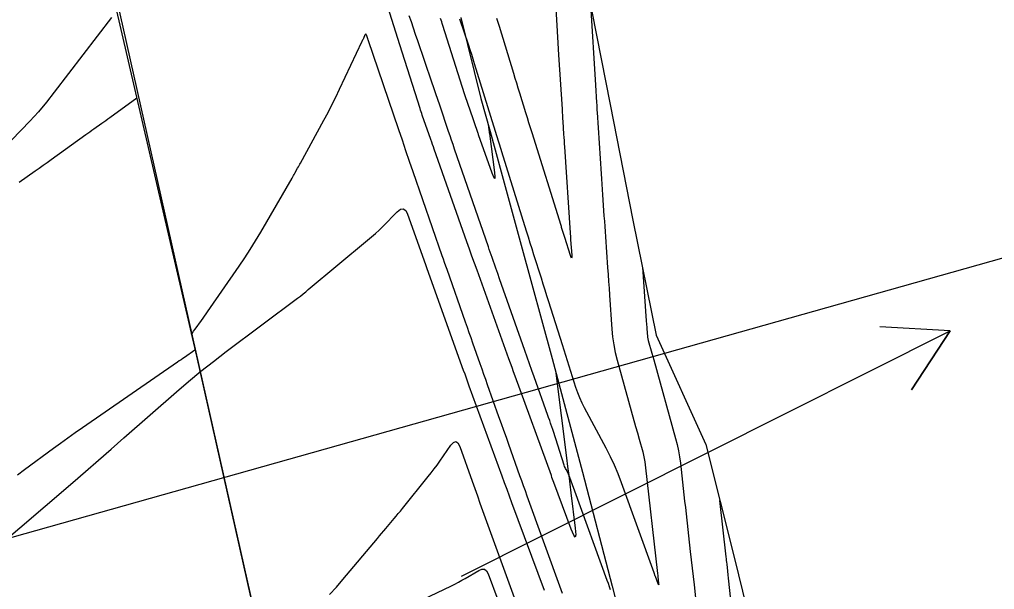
# Model space of a CAD drawing. Extents: x 954385 to 988206, y 1868364 to 1924553.
# Drawn here: x 957869.5 to 957952.4, y 1919517.8 to 1919566.3 of the extents above; entities that cross this region are included whole.
import ezdxf

# ---------------------------------------------------------------- set-up
doc = ezdxf.new("R2010")
doc.units = 0
for name, color, linetype in [('1', 7, 'Continuous'), ('Default', 7, 'Continuous'), ('Ex_Major Contours', 7, 'Continuous'), ('Ex_Minor Contours', 7, 'Continuous'), ('Perimeter', 7, 'Continuous'), ('Slopes', 7, 'Continuous')]:
    doc.layers.add(name, color=color, linetype=linetype)

msp = doc.modelspace()

# ---------------------------------------------------------------- linework, layer by layer
for points in [[(957879.511, 1919559.584), (957877.215, 1919557.916), (957877.047, 1919557.794), (957876.879, 1919557.673), (957876.71, 1919557.552), (957876.541, 1919557.432), (957875.866, 1919556.951), (957875.697, 1919556.831), (957875.528, 1919556.71), (957875.36, 1919556.589), (957875.192, 1919556.468), (957872.239, 1919554.338), (957871.9, 1919554.094), (957871.559, 1919553.852), (957871.218, 1919553.611), (957870.876, 1919553.371), (957869.505, 1919552.416)], [(957884.465, 1919538.15), (957883.576, 1919537.544), (957883.428, 1919537.443), (957883.28, 1919537.341), (957883.132, 1919537.24), (957882.984, 1919537.138), (957874.902, 1919531.548), (957874.28, 1919531.115), (957873.66, 1919530.676), (957873.043, 1919530.233), (957872.43, 1919529.786), (957869.982, 1919527.989), (957869.373, 1919527.536)]]:
    msp.add_lwpolyline(points)
at = {"layer": '1'}
for points in [[(957915.156, 1919536.214), (957916.056, 1919529.003), (957916.149, 1919528.255), (957916.242, 1919527.507), (957916.333, 1919526.759), (957916.424, 1919526.011), (957916.787, 1919523.018), (957916.833, 1919522.451), (957916.792, 1919522.249), (957916.663, 1919522.41), (957916.445, 1919522.935), (957914.974, 1919526.915), (957914.922, 1919527.057), (957914.87, 1919527.199), (957914.818, 1919527.341), (957914.766, 1919527.483), (957911.687, 1919535.939), (957911.553, 1919536.306), (957911.42, 1919536.674), (957911.287, 1919537.041), (957911.155, 1919537.409), (957908.448, 1919544.957), (957908.233, 1919545.558), (957908.018, 1919546.159), (957907.805, 1919546.761), (957907.592, 1919547.362), (957904.807, 1919555.245), (957904.735, 1919555.45), (957904.663, 1919555.655), (957904.591, 1919555.86), (957904.519, 1919556.065), (957903.791, 1919558.146), (957903.742, 1919558.288), (957903.694, 1919558.43), (957903.647, 1919558.573), (957903.601, 1919558.715), (957901.882, 1919564.124), (957901.711, 1919564.663), (957901.54, 1919565.203), (957901.37, 1919565.743), (957901.201, 1919566.282), (957898.715, 1919574.217)], [(957907.064, 1919566.442), (957908.777, 1919559.571), (957909.559, 1919556.753), (957912.212, 1919547.1), (957914.83, 1919537.439), (957917.404, 1919527.768), (957919.947, 1919518.09), (957922.443, 1919508.401), (957924.909, 1919498.706), (957927.267, 1919488.986), (957929.232, 1919479.179), (957931.155, 1919469.361), (957933.04, 1919459.536), (957827.772, 1919435.913)], [(957877.377, 1919566.451), (957872.504, 1919560.096), (957871.839, 1919559.256), (957871.15, 1919558.437), (957870.436, 1919557.639), (957869.697, 1919556.863), (957866.236, 1919553.338)], [(957909.391, 1919557.36), (957909.454, 1919556.891), (957909.465, 1919556.813), (957909.475, 1919556.735), (957909.485, 1919556.656), (957909.496, 1919556.578), (957909.934, 1919553.262), (957909.97, 1919552.895), (957909.949, 1919552.765), (957909.871, 1919552.872), (957909.737, 1919553.214), (957908.583, 1919556.482), (957908.566, 1919556.53), (957908.549, 1919556.579), (957907.821, 1919558.66), (957907.709, 1919558.983), (957907.6, 1919559.307), (957907.493, 1919559.632), (957907.388, 1919559.957), (957905.535, 1919565.786), (957905.489, 1919565.932), (957905.443, 1919566.078), (957905.396, 1919566.225), (957905.35, 1919566.371)], [(957865.029, 1919519.183), (957874.071, 1919526.91), (957875.166, 1919527.849), (957876.257, 1919528.792), (957877.346, 1919529.738), (957878.431, 1919530.689), (957882.885, 1919534.603), (957883.917, 1919535.492), (957884.966, 1919536.36), (957886.031, 1919537.208), (957887.113, 1919538.035), (957893.195, 1919542.59), (957893.425, 1919542.765), (957893.653, 1919542.942), (957893.878, 1919543.123), (957894.101, 1919543.306), (957899.147, 1919547.508), (957899.477, 1919547.791), (957899.8, 1919548.081), (957900.116, 1919548.378), (957900.425, 1919548.684), (957901.646, 1919549.922), (957901.931, 1919550.141), (957902.176, 1919550.181), (957902.381, 1919550.041), (957902.546, 1919549.721), (957904.054, 1919545.453), (957904.084, 1919545.368), (957904.114, 1919545.283), (957904.145, 1919545.198), (957904.175, 1919545.112), (957907.275, 1919536.471), (957907.396, 1919536.134), (957907.517, 1919535.798), (957907.639, 1919535.462), (957907.761, 1919535.125), (957910.552, 1919527.46), (957910.76, 1919526.892), (957910.968, 1919526.324), (957911.176, 1919525.756), (957911.386, 1919525.188), (957914.141, 1919517.733)], [(957894.791, 1919512.65), (957906.263, 1919518.12), (957906.562, 1919518.267), (957906.858, 1919518.42), (957907.151, 1919518.581), (957907.439, 1919518.748), (957908.588, 1919519.429), (957908.853, 1919519.539), (957909.076, 1919519.528), (957909.256, 1919519.396), (957909.393, 1919519.143), (957910.211, 1919516.93)]]:
    msp.add_lwpolyline(points, dxfattribs=at)
at = {"layer": 'Default'}
msp.add_line((958200.602, 1918129.717), (957843.865, 1919719.405), dxfattribs=at)
at = {"layer": 'Ex_Major Contours'}
for points in [[(957919.802, 1919517.772), (957919.706, 1919518.036), (957919.61, 1919518.3), (957919.514, 1919518.564), (957916.768, 1919526.16), (957916.572, 1919526.702), (957916.342, 1919527.337), (957916.309, 1919527.426), (957916.272, 1919527.513), (957916.232, 1919527.598), (957916.189, 1919527.682), (957916.011, 1919528.016), (957915.968, 1919528.101), (957915.929, 1919528.186), (957915.895, 1919528.274), (957915.864, 1919528.363), (957914.948, 1919531.233), (957914.921, 1919531.316), (957914.893, 1919531.398), (957914.865, 1919531.481), (957914.836, 1919531.563), (957914.7, 1919531.946), (957914.661, 1919532.055), (957914.623, 1919532.165), (957914.525, 1919532.439), (957914.467, 1919532.603), (957913.301, 1919535.877), (957913.1, 1919536.441), (957912.9, 1919537.006), (957912.701, 1919537.57), (957912.503, 1919538.135), (957910.361, 1919544.238), (957910.202, 1919544.692), (957910.043, 1919545.145), (957909.725, 1919546.053), (957909.645, 1919546.28), (957909.566, 1919546.506), (957909.487, 1919546.734), (957909.408, 1919546.961), (957906.538, 1919555.268), (957906.408, 1919555.642), (957906.28, 1919556.017), (957906.151, 1919556.393), (957906.023, 1919556.768), (957905.27, 1919558.984), (957905.102, 1919559.478), (957904.933, 1919559.972), (957904.765, 1919560.467), (957904.597, 1919560.961), (957903.403, 1919564.472), (957903.222, 1919565.005), (957903.041, 1919565.539), (957902.861, 1919566.074), (957902.682, 1919566.608)], [(957922.515, 1919545.21), (957922.835, 1919540.648), (957922.874, 1919540.091), (957922.913, 1919539.535), (957922.926, 1919539.397), (957922.946, 1919539.259), (957922.973, 1919539.123), (957923.007, 1919538.988), (957923.306, 1919537.912), (957923.466, 1919537.336), (957925.324, 1919530.651), (957925.459, 1919530.129), (957925.572, 1919529.602), (957925.664, 1919529.071), (957925.735, 1919528.536), (957925.977, 1919526.389), (957926.037, 1919525.852), (957926.098, 1919525.315), (957926.158, 1919524.778), (957926.219, 1919524.242), (957926.579, 1919521.039), (957926.659, 1919520.327), (957926.738, 1919519.614), (957926.817, 1919518.901), (957926.895, 1919518.188), (957927.344, 1919514.057)]]:
    msp.add_lwpolyline(points, dxfattribs=at)
at = {"layer": 'Ex_Minor Contours'}
for points in [[(957918.081, 1919567.567), (957918.511, 1919560.705), (957918.604, 1919559.215), (957918.618, 1919559.002), (957918.631, 1919558.789), (957918.645, 1919558.576), (957918.659, 1919558.364), (957919.002, 1919553.171), (957919.032, 1919552.723), (957919.062, 1919552.275), (957919.091, 1919551.827), (957919.121, 1919551.379), (957919.24, 1919549.587), (957919.27, 1919549.139), (957919.3, 1919548.691), (957919.331, 1919548.243), (957919.362, 1919547.795), (957919.545, 1919545.179), (957919.586, 1919544.594), (957919.627, 1919544.008), (957919.668, 1919543.423), (957919.709, 1919542.838), (957919.911, 1919539.952), (957919.975, 1919539.279), (957920.072, 1919538.612), (957920.204, 1919537.95), (957920.368, 1919537.294), (957921.93, 1919531.675), (957922.082, 1919531.13), (957922.233, 1919530.586), (957922.536, 1919529.497), (957922.606, 1919529.224), (957922.665, 1919528.949), (957922.713, 1919528.671), (957922.75, 1919528.392), (957923.789, 1919519.165), (957923.808, 1919518.999), (957923.813, 1919518.958), (957923.817, 1919518.916), (957923.884, 1919518.299), (957923.89, 1919518.224), (957923.883, 1919518.197), (957923.866, 1919518.218), (957923.837, 1919518.288), (957923.614, 1919518.896), (957923.602, 1919518.927), (957923.497, 1919519.217), (957920.729, 1919526.875), (957920.442, 1919527.627), (957920.128, 1919528.367), (957919.788, 1919529.096), (957919.421, 1919529.813), (957917.591, 1919533.241), (957917.377, 1919533.664), (957917.183, 1919534.096), (957917.009, 1919534.536), (957916.854, 1919534.984), (957916.276, 1919536.793), (957916.132, 1919537.246), (957915.988, 1919537.699), (957915.845, 1919538.151), (957915.702, 1919538.604), (957914.545, 1919542.272), (957914.387, 1919542.772), (957914.229, 1919543.272), (957914.071, 1919543.771), (957913.913, 1919544.271), (957913.28, 1919546.269), (957913.122, 1919546.769), (957912.965, 1919547.269), (957912.808, 1919547.769), (957912.652, 1919548.27), (957910.546, 1919555.039), (957910.489, 1919555.22), (957910.433, 1919555.401), (957910.377, 1919555.582), (957910.32, 1919555.763), (957910.094, 1919556.486), (957910.038, 1919556.667), (957909.982, 1919556.848), (957909.926, 1919557.029), (957909.87, 1919557.211), (957908.241, 1919562.523), (957908.119, 1919562.915), (957907.994, 1919563.306), (957907.867, 1919563.695), (957907.736, 1919564.084), (957906.981, 1919566.303)], [(957915.132, 1919567.25), (957915.287, 1919564.776), (957915.38, 1919563.292), (957915.67, 1919558.668), (957915.687, 1919558.4), (957915.704, 1919558.132), (957915.721, 1919557.864), (957915.739, 1919557.596), (957915.81, 1919556.525), (957915.827, 1919556.258), (957915.845, 1919555.99), (957915.863, 1919555.722), (957915.881, 1919555.454), (957916.366, 1919548.131), (957916.369, 1919548.082), (957916.372, 1919548.034), (957916.376, 1919547.986), (957916.379, 1919547.937), (957916.406, 1919547.551), (957916.498, 1919546.235), (957916.504, 1919546.057), (957916.487, 1919545.994), (957916.449, 1919546.046), (957916.389, 1919546.214), (957915.902, 1919547.749), (957915.876, 1919547.833), (957915.849, 1919547.917), (957915.823, 1919548.001), (957915.797, 1919548.085), (957915.693, 1919548.42), (957915.666, 1919548.504), (957915.64, 1919548.588), (957915.614, 1919548.672), (957915.588, 1919548.756), (957913.121, 1919556.654), (957912.99, 1919557.074), (957912.86, 1919557.494), (957912.73, 1919557.915), (957912.601, 1919558.335), (957912.085, 1919560.018), (957911.956, 1919560.439), (957911.826, 1919560.859), (957911.697, 1919561.28), (957911.568, 1919561.701), (957910.343, 1919565.678), (957910.127, 1919566.38)], [(957884.156, 1919539.486), (957884.22, 1919539.575), (957884.353, 1919539.761), (957884.486, 1919539.946), (957885.018, 1919540.687), (957885.15, 1919540.872), (957885.282, 1919541.058), (957885.413, 1919541.245), (957885.544, 1919541.432), (957888.22, 1919545.291), (957888.702, 1919546.001), (957889.169, 1919546.721), (957889.621, 1919547.45), (957890.059, 1919548.189), (957892.719, 1919552.79), (957892.78, 1919552.896), (957892.841, 1919553.003), (957892.901, 1919553.11), (957892.96, 1919553.217), (957893.195, 1919553.646), (957893.254, 1919553.753), (957893.313, 1919553.86), (957893.372, 1919553.968), (957893.431, 1919554.075), (957895.43, 1919557.727), (957895.777, 1919558.373), (957896.115, 1919559.025), (957896.443, 1919559.683), (957896.761, 1919560.345), (957898.69, 1919564.445), (957898.721, 1919564.511), (957898.751, 1919564.577), (957898.781, 1919564.644), (957898.811, 1919564.71), (957898.945, 1919565.015), (957898.966, 1919565.05), (957898.985, 1919565.062), (957899.003, 1919565.049), (957899.02, 1919565.011), (957899.133, 1919564.676), (957899.141, 1919564.651), (957899.165, 1919564.581), (957901.765, 1919556.936), (957902.071, 1919556.039), (957902.378, 1919555.142), (957902.686, 1919554.245), (957902.995, 1919553.349), (957905.46, 1919546.216), (957905.561, 1919545.923), (957905.663, 1919545.631), (957905.765, 1919545.338), (957905.868, 1919545.045), (957907.442, 1919540.558), (957907.598, 1919540.115), (957907.753, 1919539.672), (957907.908, 1919539.23), (957908.064, 1919538.787), (957908.685, 1919537.015), (957908.841, 1919536.573), (957908.997, 1919536.13), (957909.154, 1919535.688), (957909.311, 1919535.245), (957910.282, 1919532.518), (957910.491, 1919531.93), (957910.701, 1919531.343), (957910.91, 1919530.755), (957911.119, 1919530.167), (957912.069, 1919527.5), (957912.223, 1919527.07), (957912.377, 1919526.64), (957912.531, 1919526.21), (957912.686, 1919525.78), (957915.567, 1919517.812), (957915.685, 1919517.486)], [(957895.917, 1919517.364), (957896.485, 1919518), (957897.041, 1919518.647), (957899.98, 1919522.143), (957900.158, 1919522.354), (957900.335, 1919522.565), (957900.513, 1919522.777), (957900.69, 1919522.988), (957901.4, 1919523.834), (957901.577, 1919524.045), (957901.753, 1919524.258), (957901.928, 1919524.472), (957902.102, 1919524.686), (957904.303, 1919527.41), (957904.558, 1919527.732), (957904.808, 1919528.058), (957905.051, 1919528.388), (957905.289, 1919528.722), (957906.23, 1919530.069), (957906.452, 1919530.315), (957906.651, 1919530.38), (957906.825, 1919530.265), (957906.975, 1919529.968), (957908.029, 1919527.008), (957908.251, 1919526.386), (957908.474, 1919525.764), (957908.697, 1919525.142), (957908.922, 1919524.521), (957911.824, 1919516.494)], [(957930.717, 1919510.604), (957929.832, 1919518.753), (957929.799, 1919519.057), (957929.766, 1919519.36), (957929.7, 1919519.967), (957929.683, 1919520.119), (957929.667, 1919520.271), (957929.65, 1919520.422), (957929.633, 1919520.574), (957929.094, 1919525.357)]]:
    msp.add_lwpolyline(points, dxfattribs=at)
at = {"layer": 'Perimeter'}
for points in [[(957817.372, 1919769.232), (957831.573, 1919731.267), (957843.682, 1919693.162), (957854.383, 1919657.846), (957864.753, 1919618.743), (957875.296, 1919577.825), (957884.584, 1919537.635), (957892.533, 1919502.268), (957902.065, 1919460.502), (957910.491, 1919421.742), (957920.001, 1919379.492)], [(957917.828, 1919568.858), (957919.752, 1919559.041), (957921.699, 1919549.229), (957923.69, 1919539.427), (957927.885, 1919530.12), (957930.346, 1919520.423), (957932.717, 1919510.707), (957933.741, 1919506.417), (957934.995, 1919500.969), (957937.145, 1919491.203), (957939.003, 1919481.371), (957940.73, 1919471.51), (957942.116, 1919463.458), (957942.431, 1919461.643), (957943.817, 1919451.705), (957945.206, 1919441.768), (957946.592, 1919431.831), (957947.423, 1919426.893), (957948.39, 1919421.985), (957948.831, 1919420.127), (957948.144, 1919419.963), (957949.136, 1919411.904), (957950.256, 1919401.907), (957951.583, 1919391.956)]]:
    msp.add_lwpolyline(points, dxfattribs=at)
at = {"layer": 'Slopes'}
for points in [[(957857.131, 1919518.928), (957989.451, 1919556.257), (957985.265, 1919551.959), (957989.451, 1919556.257), (957983.636, 1919557.733)], [(957907.131, 1919518.928), (957948.668, 1919539.809), (957945.373, 1919534.795), (957948.668, 1919539.809), (957942.678, 1919540.156)]]:
    msp.add_lwpolyline(points, dxfattribs=at)

doc.saveas('drawing.dxf')
